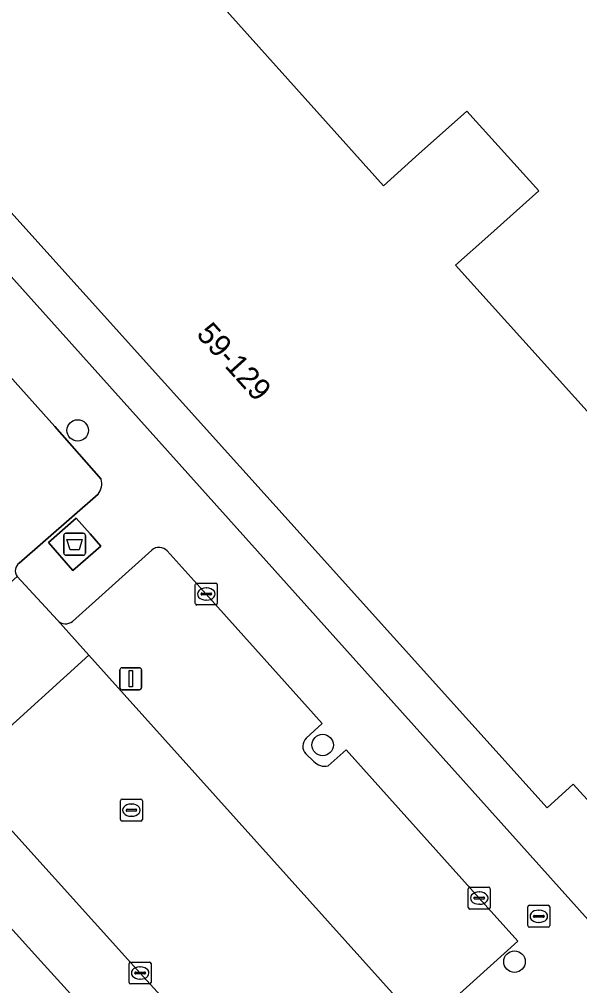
# Model space of a CAD drawing. Extents: x 158352 to 159489, y 383828 to 384603.
# Drawn here: x 159169.02 to 159194.54, y 384097.08 to 384141.09 of the extents above; entities that cross this region are included whole.
import ezdxf

# ---------------------------------------------------------------- set-up
doc = ezdxf.new("R2010")
doc.units = 0
for name, color, linetype in [('IMGEO_Afval_apart_plaats', 7, 'Continuous'), ('IMGEO_Boom', 7, 'Continuous'), ('IMGEO_Brandkraan', 7, 'Continuous'), ('IMGEO_Erf', 7, 'Continuous'), ('IMGEO_Kolk', 7, 'Continuous'), ('IMGEO_Lichtmast', 7, 'Continuous'), ('IMGEO_Pand', 7, 'Continuous'), ('IMGEO_Pand_nummerreeks', 7, 'Continuous'), ('IMGEO_Parkeervlak_open', 7, 'Continuous'), ('IMGEO_Rijbaan_lokaal_open', 7, 'Continuous'), ('IMGEO_Rioolput', 7, 'Continuous'), ('IMGEO_Voetpad_gesloten', 7, 'Continuous'), ('IMGEO_Voetpad_open', 7, 'Continuous')]:
    doc.layers.add(name, color=color, linetype=linetype)

msp = doc.modelspace()

# ---------------------------------------------------------------- linework, layer by layer
at = {"layer": 'IMGEO_Afval_apart_plaats'}
for p, q in [((159171.145, 384117.682), (159171.935, 384117.682)), ((159171.935, 384117.682), (159171.145, 384117.682)), ((159171.045, 384116.782), (159171.045, 384117.582)), ((159171.045, 384117.582), (159171.045, 384116.782)), ((159172.035, 384117.582), (159172.035, 384116.782)), ((159172.035, 384116.782), (159172.035, 384117.582)), ((159171.935, 384116.682), (159171.145, 384116.682)), ((159171.145, 384116.682), (159171.935, 384116.682))]:
    msp.add_line(p, q, dxfattribs=at)
msp.add_lwpolyline([(159171.188, 384117.396), (159171.892, 384117.396), (159171.743, 384116.926), (159171.337, 384116.926), (159171.188, 384117.396)], dxfattribs=at)
for centre, start, end in [((159171.145, 384117.582), 90, 180), ((159171.145, 384117.582), 90, 180), ((159171.935, 384117.582), 0, 90), ((159171.935, 384117.582), 360, 90), ((159171.145, 384116.782), 180, 270), ((159171.145, 384116.782), 180, 270), ((159171.935, 384116.782), 270, 0), ((159171.935, 384116.782), 270, 0)]:
    msp.add_arc(centre, 0.1, start, end, dxfattribs=at)
at = {"layer": 'IMGEO_Boom'}
for centre in [(159171.681, 384122.367), (159182.835, 384108.04), (159191.573, 384098.175)]:
    msp.add_circle(centre, 0.489, dxfattribs=at)
at = {"layer": 'IMGEO_Brandkraan'}
for p, q in [((159192.18, 384099.814), (159192.18, 384100.666)), ((159192.255, 384100.74), (159193.107, 384100.74)), ((159192.668, 384100.52), (159192.693, 384100.52)), ((159193.181, 384100.666), (159193.181, 384099.814)), ((159192.439, 384100.234), (159192.439, 384100.246)), ((159192.877, 384100.197), (159192.479, 384100.197)), ((159192.482, 384100.283), (159192.88, 384100.283)), ((159192.923, 384100.246), (159192.923, 384100.234)), ((159193.107, 384099.74), (159192.255, 384099.74)), ((159192.691, 384099.96), (159192.666, 384099.96))]:
    msp.add_line(p, q, dxfattribs=at)
for points in [[(159192.18, 384099.814), (159192.18, 384100.666)], [(159192.255, 384100.74), (159193.107, 384100.74)], [(159193.181, 384100.666), (159193.181, 384099.814)], [(159193.107, 384099.74), (159192.255, 384099.74)]]:
    msp.add_lwpolyline(points, dxfattribs=at)
for centre, radius, start, end in [((159192.257, 384100.664), 0.0765, 91.552, 178.448), ((159192.257, 384100.664), 0.0765, 91.552, 178.448), ((159193.105, 384100.664), 0.0765, 1.552, 88.448), ((159193.105, 384100.664), 0.0765, 1.552, 88.448), ((159192.479, 384100.243), 0.0403, 85.8775, 175.7526), ((159192.476, 384100.233), 0.0366, 178.938, 274.7102), ((159192.88, 384100.24), 0.043, 264.8664, 352.4533), ((159192.884, 384100.245), 0.0386, 1.7309, 96.639), ((159192.257, 384099.816), 0.0765, 181.552, 268.448), ((159192.257, 384099.816), 0.0765, 181.552, 268.448), ((159193.105, 384099.816), 0.0765, 271.552, 358.448), ((159193.105, 384099.816), 0.0765, 271.552, 358.448)]:
    msp.add_arc(centre, radius, start, end, dxfattribs=at)
for centre, major_axis, ratio, start_param, end_param in [((159192.667, 384100.24), (-0.387, 0.002), 0.722429, 4.712389, 7.853982), ((159192.692, 384100.24), (-0.39, 0.002), 0.717154, 1.570796, 4.712389)]:
    msp.add_ellipse(centre, major_axis=major_axis, ratio=ratio, start_param=start_param, end_param=end_param, dxfattribs=at)
at = {"layer": 'IMGEO_Erf'}
msp.add_lwpolyline([(159171.084, 384149.722), (159185.601, 384133.513), (159187.066, 384134.826), (159189.395, 384136.913), (159192.68, 384133.274), (159190.36, 384131.205), (159188.883, 384129.887), (159203.524, 384113.671), (159205.104, 384111.921), (159200.019, 384107.346), (159196.302, 384104.001), (159194.252, 384106.255), (159193.059, 384105.174), (159161.487, 384140.229), (159162.686, 384141.276), (159160.544, 384143.714), (159164.298, 384147.018), (159169.448, 384151.549)], close=True, dxfattribs=at)
for points in [[(159159.381, 384139.7), (159193.614, 384101.55), (159195.069, 384099.924), (159208.097, 384111.735), (159208.273, 384111.997), (159208.208, 384112.305), (159210.418, 384109.97), (159210.561, 384109.815), (159210.711, 384109.652), (159210.088, 384109.084), (159210.524, 384108.604), (159216.345, 384102.206), (159217.303, 384099.186), (159218.12, 384095.958), (159218.882, 384092.01), (159219.994, 384092.025), (159219.781, 384093.69), (159222.137, 384093.975)], [(159191.751, 384052.673), (159198.299, 384055.527), (159201.06, 384056.748), (159196.462, 384061.877), (159194.23, 384059.841), (159192.268, 384062.003), (159188.495, 384058.605), (159182.152, 384052.892), (159181.216, 384052.049), (159179.621, 384050.612), (159179.493, 384050.754), (159178.894, 384051.419), (159176.153, 384054.459), (159181.389, 384059.177), (159182.114, 384058.372), (159185.829, 384061.718), (159183.183, 384064.655), (159185.905, 384067.106), (159189.62, 384070.451), (159187.77, 384072.497), (159190.797, 384075.301), (159170.001, 384098.199), (159138.943, 384132.588)]]:
    msp.add_lwpolyline(points, dxfattribs=at)
at = {"layer": 'IMGEO_Kolk'}
for p, q in [((159177.038, 384114.491), (159177.038, 384115.343)), ((159177.113, 384115.417), (159177.965, 384115.417)), ((159177.526, 384115.197), (159177.551, 384115.197)), ((159178.039, 384115.343), (159178.039, 384114.491)), ((159177.297, 384114.911), (159177.297, 384114.923)), ((159177.735, 384114.874), (159177.337, 384114.874)), ((159177.34, 384114.96), (159177.738, 384114.96)), ((159177.549, 384114.637), (159177.524, 384114.637)), ((159177.781, 384114.923), (159177.781, 384114.911)), ((159177.965, 384114.417), (159177.113, 384114.417)), ((159189.469, 384100.644), (159189.469, 384101.496)), ((159189.544, 384101.57), (159190.396, 384101.57)), ((159190.47, 384101.496), (159190.47, 384100.644)), ((159189.728, 384101.064), (159189.728, 384101.076)), ((159190.166, 384101.027), (159189.768, 384101.027)), ((159189.771, 384101.113), (159190.169, 384101.113)), ((159189.957, 384101.35), (159189.982, 384101.35)), ((159190.212, 384101.076), (159190.212, 384101.064)), ((159190.396, 384100.57), (159189.544, 384100.57)), ((159189.98, 384100.79), (159189.955, 384100.79)), ((159174.024, 384097.232), (159174.024, 384098.084)), ((159174.099, 384098.158), (159174.951, 384098.158)), ((159174.512, 384097.938), (159174.537, 384097.938)), ((159175.025, 384098.084), (159175.025, 384097.232)), ((159174.283, 384097.652), (159174.283, 384097.664)), ((159174.721, 384097.615), (159174.323, 384097.615)), ((159174.326, 384097.701), (159174.724, 384097.701)), ((159174.767, 384097.664), (159174.767, 384097.652)), ((159174.951, 384097.158), (159174.099, 384097.158)), ((159174.535, 384097.378), (159174.51, 384097.378))]:
    msp.add_line(p, q, dxfattribs=at)
for points in [[(159177.038, 384114.491), (159177.038, 384115.343)], [(159177.113, 384115.417), (159177.965, 384115.417)], [(159178.039, 384115.343), (159178.039, 384114.491)], [(159177.965, 384114.417), (159177.113, 384114.417)], [(159189.469, 384100.644), (159189.469, 384101.496)], [(159189.544, 384101.57), (159190.396, 384101.57)], [(159190.47, 384101.496), (159190.47, 384100.644)], [(159190.396, 384100.57), (159189.544, 384100.57)], [(159174.024, 384097.232), (159174.024, 384098.084)], [(159174.099, 384098.158), (159174.951, 384098.158)], [(159175.025, 384098.084), (159175.025, 384097.232)], [(159174.951, 384097.158), (159174.099, 384097.158)]]:
    msp.add_lwpolyline(points, dxfattribs=at)
for centre, radius, start, end in [((159177.115, 384115.341), 0.0765, 91.552, 178.448), ((159177.115, 384115.341), 0.0765, 91.552, 178.448), ((159177.963, 384115.341), 0.0765, 1.552, 88.448), ((159177.963, 384115.341), 0.0765, 1.552, 88.448), ((159177.337, 384114.92), 0.0403, 85.8775, 175.7526), ((159177.334, 384114.91), 0.0366, 178.938, 274.7102), ((159177.738, 384114.917), 0.043, 264.8664, 352.4533), ((159177.742, 384114.922), 0.0386, 1.7309, 96.639), ((159177.115, 384114.493), 0.0765, 181.552, 268.448), ((159177.115, 384114.493), 0.0765, 181.552, 268.448), ((159177.963, 384114.493), 0.0765, 271.552, 358.448), ((159177.963, 384114.493), 0.0765, 271.552, 358.448), ((159189.546, 384101.494), 0.0765, 91.552, 178.448), ((159189.546, 384101.494), 0.0765, 91.552, 178.448), ((159190.394, 384101.494), 0.0765, 1.552, 88.448), ((159190.394, 384101.494), 0.0765, 1.552, 88.448), ((159189.768, 384101.073), 0.0403, 85.8775, 175.7526), ((159189.765, 384101.063), 0.0366, 178.938, 274.7102), ((159190.169, 384101.07), 0.043, 264.8664, 352.4533), ((159190.173, 384101.075), 0.0386, 1.7309, 96.639), ((159189.546, 384100.646), 0.0765, 181.552, 268.448), ((159189.546, 384100.646), 0.0765, 181.552, 268.448), ((159190.394, 384100.646), 0.0765, 271.552, 358.448), ((159190.394, 384100.646), 0.0765, 271.552, 358.448), ((159174.101, 384098.082), 0.0765, 91.552, 178.448), ((159174.101, 384098.082), 0.0765, 91.552, 178.448), ((159174.949, 384098.082), 0.0765, 1.552, 88.448), ((159174.949, 384098.082), 0.0765, 1.552, 88.448), ((159174.323, 384097.661), 0.0403, 85.8775, 175.7526), ((159174.32, 384097.651), 0.0366, 178.938, 274.7102), ((159174.724, 384097.658), 0.043, 264.8664, 352.4533), ((159174.728, 384097.663), 0.0386, 1.7309, 96.639), ((159174.101, 384097.234), 0.0765, 181.552, 268.448), ((159174.101, 384097.234), 0.0765, 181.552, 268.448), ((159174.949, 384097.234), 0.0765, 271.552, 358.448), ((159174.949, 384097.234), 0.0765, 271.552, 358.448)]:
    msp.add_arc(centre, radius, start, end, dxfattribs=at)
for centre, major_axis, ratio, start_param, end_param in [((159177.525, 384114.917), (-0.387, 0.002), 0.722429, 4.712389, 7.853982), ((159177.55, 384114.917), (-0.39, 0.002), 0.717154, 1.570796, 4.712389), ((159189.956, 384101.07), (-0.387, 0.002), 0.722429, 4.712389, 7.853982), ((159189.981, 384101.07), (-0.39, 0.002), 0.717154, 1.570796, 4.712389), ((159174.511, 384097.658), (-0.387, 0.002), 0.722429, 4.712389, 7.853982), ((159174.536, 384097.658), (-0.39, 0.002), 0.717154, 1.570796, 4.712389)]:
    msp.add_ellipse(centre, major_axis=major_axis, ratio=ratio, start_param=start_param, end_param=end_param, dxfattribs=at)
at = {"layer": 'IMGEO_Lichtmast'}
for p, q in [((159173.7, 384111.561), (159174.49, 384111.561)), ((159174.49, 384111.561), (159173.7, 384111.561)), ((159173.6, 384110.661), (159173.6, 384111.461)), ((159173.6, 384111.461), (159173.6, 384110.661)), ((159174.59, 384111.461), (159174.59, 384110.661)), ((159174.59, 384110.661), (159174.59, 384111.461)), ((159174.49, 384110.561), (159173.7, 384110.561)), ((159173.7, 384110.561), (159174.49, 384110.561))]:
    msp.add_line(p, q, dxfattribs=at)
msp.add_lwpolyline([(159174.02, 384111.436), (159174.17, 384111.436), (159174.17, 384110.686), (159174.02, 384110.686), (159174.02, 384111.436)], dxfattribs=at)
for centre, start, end in [((159173.7, 384111.461), 90, 180), ((159173.7, 384111.461), 90, 180), ((159174.49, 384111.461), 0, 90), ((159174.49, 384111.461), 360, 90), ((159173.7, 384110.661), 180, 270), ((159173.7, 384110.661), 180, 270), ((159174.49, 384110.661), 270, 0), ((159174.49, 384110.661), 270, 0)]:
    msp.add_arc(centre, 0.1, start, end, dxfattribs=at)
at = {"layer": 'IMGEO_Pand'}
msp.add_lwpolyline([(159203.524, 384113.671), (159188.883, 384129.887), (159190.36, 384131.205), (159192.68, 384133.274), (159189.395, 384136.913), (159187.066, 384134.826), (159185.601, 384133.513), (159171.084, 384149.722), (159169.448, 384151.549), (159164.298, 384147.018), (159160.544, 384143.714), (159162.686, 384141.276), (159161.487, 384140.229), (159193.059, 384105.174), (159194.252, 384106.255), (159196.302, 384104.001), (159200.019, 384107.346), (159205.104, 384111.921)], close=True, dxfattribs=at)
at = {"layer": 'IMGEO_Parkeervlak_open'}
for points in [[(159172.745, 384120.154), (159170.635, 384122.552), (159164.18, 384129.749)], [(159169.023, 384116.328), (159172.609, 384119.461)], [(159175.054, 384116.919), (159171.447, 384113.671)], [(159182.092, 384108.349), (159182.82, 384109.018), (159177.538, 384114.917), (159175.76, 384116.877)], [(159170.766, 384113.72), (159172.186, 384112.139), (159188.024, 384094.514)], [(159182.44, 384107.286), (159182.071, 384107.646)], [(159188.148, 384095.87), (159191.722, 384099.11), (159189.969, 384101.069), (159183.913, 384107.817), (159183.082, 384107.088)]]:
    msp.add_lwpolyline(points, dxfattribs=at)
for centre, radius, start, end in [((159172.013, 384119.938), 0.763, 321.3414, 16.4524), ((159175.386, 384116.537), 0.505, 42.204, 130.9869), ((159169.277, 384115.971), 0.438, 125.4356, 215.4269), ((159171.133, 384114.067), 0.505, 223.3598, 308.4092), ((159182.417, 384107.987), 0.486, 131.9311, 224.6468), ((159182.942, 384107.775), 0.701, 224.2273, 281.492)]:
    msp.add_arc(centre, radius, start, end, dxfattribs=at)
at = {"layer": 'IMGEO_Rijbaan_lokaal_open'}
msp.add_lwpolyline([(159172.186, 384112.139), (159170.766, 384113.72), (159168.92, 384115.717), (159164.461, 384111.685), (159165.33, 384110.726), (159166.338, 384109.553), (159167.718, 384108.091)], close=True, dxfattribs=at)
for points in [[(159192.144, 384089.95), (159188.024, 384094.514), (159172.186, 384112.139), (159167.718, 384108.091), (159166.338, 384109.553), (159166.516, 384108.791), (159166.499, 384106.932)], [(159166.789, 384106.226), (159174.378, 384097.817), (159192.982, 384077.364), (159194.947, 384075.215), (159195.288, 384074.838), (159198.682, 384071.088), (159202.007, 384066.91), (159204.827, 384062.531), (159206.598, 384059.203)]]:
    msp.add_lwpolyline(points, dxfattribs=at)
at = {"layer": 'IMGEO_Rioolput'}
for p, q in [((159173.625, 384104.648), (159173.625, 384105.5)), ((159173.7, 384105.574), (159174.552, 384105.574)), ((159174.113, 384105.354), (159174.138, 384105.354)), ((159174.626, 384105.5), (159174.626, 384104.648)), ((159173.884, 384105.068), (159173.884, 384105.08)), ((159174.322, 384105.031), (159173.924, 384105.031)), ((159173.927, 384105.117), (159174.325, 384105.117)), ((159174.368, 384105.08), (159174.368, 384105.068)), ((159174.552, 384104.574), (159173.7, 384104.574)), ((159174.136, 384104.794), (159174.111, 384104.794))]:
    msp.add_line(p, q, dxfattribs=at)
for points in [[(159173.625, 384104.648), (159173.625, 384105.5)], [(159173.7, 384105.574), (159174.552, 384105.574)], [(159174.626, 384105.5), (159174.626, 384104.648)], [(159174.552, 384104.574), (159173.7, 384104.574)]]:
    msp.add_lwpolyline(points, dxfattribs=at)
for centre, radius, start, end in [((159173.702, 384105.498), 0.0765, 91.552, 178.448), ((159173.702, 384105.498), 0.0765, 91.552, 178.448), ((159174.55, 384105.498), 0.0765, 1.552, 88.448), ((159174.55, 384105.498), 0.0765, 1.552, 88.448), ((159173.924, 384105.077), 0.0403, 85.8775, 175.7526), ((159173.921, 384105.067), 0.0366, 178.938, 274.7102), ((159174.325, 384105.074), 0.043, 264.8664, 352.4533), ((159174.329, 384105.079), 0.0386, 1.7309, 96.639), ((159173.702, 384104.65), 0.0765, 181.552, 268.448), ((159173.702, 384104.65), 0.0765, 181.552, 268.448), ((159174.55, 384104.65), 0.0765, 271.552, 358.448), ((159174.55, 384104.65), 0.0765, 271.552, 358.448)]:
    msp.add_arc(centre, radius, start, end, dxfattribs=at)
for centre, major_axis, ratio, start_param, end_param in [((159174.112, 384105.074), (-0.387, 0.002), 0.722429, 4.712389, 7.853982), ((159174.137, 384105.074), (-0.39, 0.002), 0.717154, 1.570796, 4.712389)]:
    msp.add_ellipse(centre, major_axis=major_axis, ratio=ratio, start_param=start_param, end_param=end_param, dxfattribs=at)
at = {"layer": 'IMGEO_Voetpad_gesloten'}
msp.add_lwpolyline([(159172.242, 384117.659), (159171.619, 384118.373), (159170.35, 384117.265), (159171.461, 384115.992), (159172.73, 384117.1)], close=True, dxfattribs=at)
at = {"layer": 'IMGEO_Voetpad_open'}
for points in [[(159123.264, 384157.258), (159123.06, 384157.482), (159122.289, 384156.785), (159118.955, 384160.473), (159116.049, 384158.327), (159117.195, 384157.07), (159119.386, 384154.284), (159138.943, 384132.588), (159170.001, 384098.199), (159190.797, 384075.301), (159192.982, 384077.364), (159174.378, 384097.817), (159166.789, 384106.226)], [(159198.657, 384096.134), (159198.542, 384096.028), (159197.301, 384097.421), (159195.069, 384099.924), (159193.614, 384101.55), (159159.381, 384139.7), (159157.158, 384137.639), (159164.18, 384129.749), (159170.635, 384122.552), (159172.745, 384120.154)], [(159172.609, 384119.461), (159169.023, 384116.328)], [(159171.447, 384113.671), (159175.054, 384116.919)], [(159175.76, 384116.877), (159177.538, 384114.917), (159182.82, 384109.018), (159182.092, 384108.349)], [(159168.92, 384115.717), (159170.766, 384113.72)], [(159182.071, 384107.646), (159182.44, 384107.286)], [(159183.082, 384107.088), (159183.913, 384107.817), (159189.969, 384101.069), (159191.722, 384099.11), (159188.148, 384095.87), (159193.557, 384089.893), (159197.165, 384093.142), (159203.725, 384085.909), (159215.811, 384072.55), (159211.972, 384069.053)]]:
    msp.add_lwpolyline(points, dxfattribs=at)
msp.add_lwpolyline([(159171.461, 384115.992), (159170.35, 384117.265), (159171.619, 384118.373), (159172.242, 384117.659), (159172.73, 384117.1)], close=True, dxfattribs=at)
for centre, radius, start, end in [((159172.013, 384119.938), 0.763, 321.3414, 16.4524), ((159175.386, 384116.537), 0.505, 42.204, 130.9869), ((159169.277, 384115.971), 0.438, 125.4356, 215.4269), ((159171.133, 384114.067), 0.505, 223.3598, 308.4092), ((159182.417, 384107.987), 0.486, 131.9311, 224.6468), ((159182.942, 384107.775), 0.701, 224.2273, 281.492)]:
    msp.add_arc(centre, radius, start, end, dxfattribs=at)

# ---------------------------------------------------------------- texts
at = {"layer": 'IMGEO_Pand_nummerreeks'}
msp.add_text('59-129', height=1, rotation=312.0075, dxfattribs=at).set_placement((159177.046, 384126.719))

doc.saveas('drawing.dxf')
